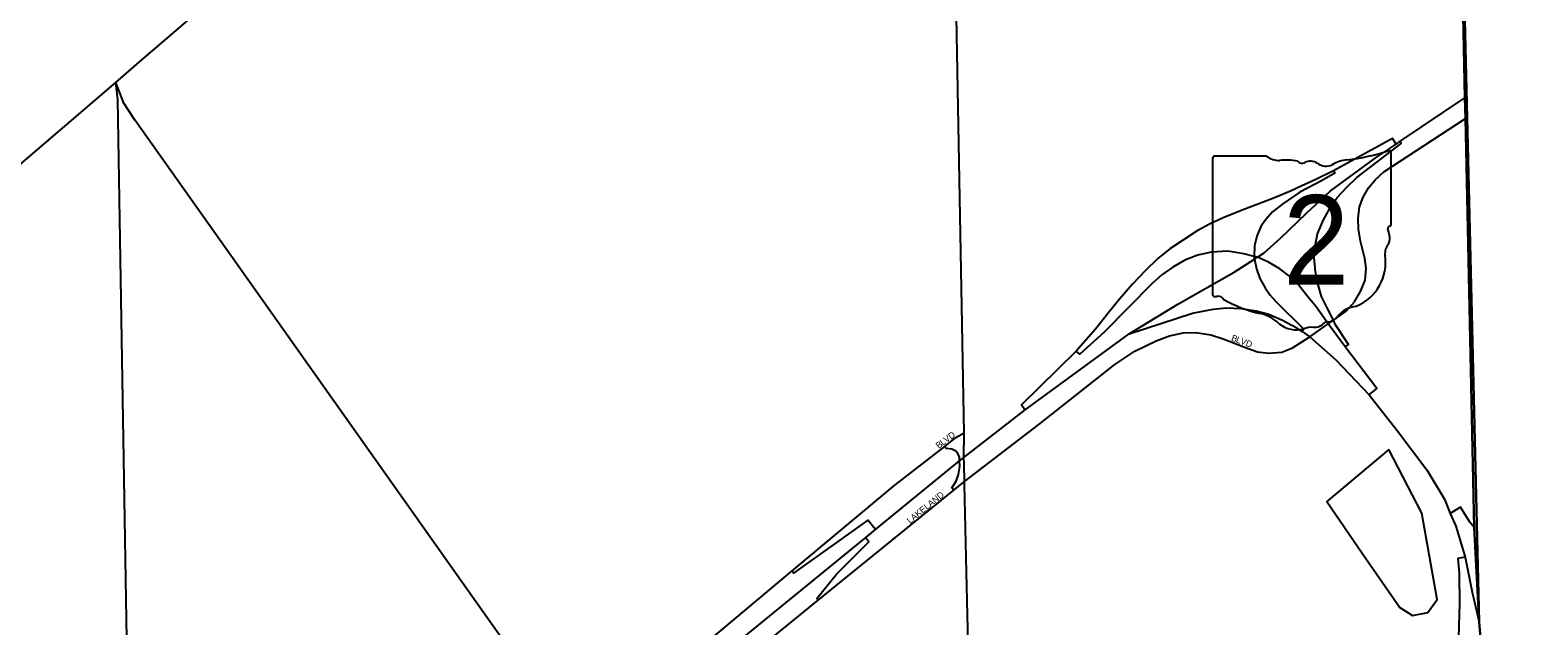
# Model space of a CAD drawing. Extents: x 2010165 to 2382125, y 1060529 to 1407316.
# Drawn here: x 2234114 to 2245862, y 1312247 to 1316886 of the extents above; entities that cross this region are included whole.
import ezdxf

# ---------------------------------------------------------------- set-up
doc = ezdxf.new("R2010")
doc.units = 0
for name, color, linetype in [('GM_X_Adjacent_County', 7, 'Continuous'), ('GM_X_City_Street', 7, 'Continuous'), ('GM_X_City_Street_Text', 7, 'Continuous'), ('GM_X_Corporation', 7, 'Continuous'), ('GM_X_County', 7, 'Continuous'), ('GM_X_Interchange_Ramps', 7, 'Continuous'), ('GM_X_Interstate_Route', 7, 'Continuous'), ('GM_X_Minor_Lake', 7, 'Continuous'), ('GM_X_State_Location', 7, 'Continuous'), ('GM_X_State_Route', 7, 'Continuous'), ('GM_X_State_Shield', 7, 'Continuous')]:
    doc.layers.add(name, color=color, linetype=linetype)

msp = doc.modelspace()

# ---------------------------------------------------------------- linework, layer by layer
at = {"layer": 'GM_X_Adjacent_County'}
msp.add_lwpolyline([(2253871, 1302246), (2248279, 1302210), (2246039, 1302195), (2245541, 1302192), (2245528, 1304087), (2245507, 1306573), (2245466, 1311124), (2245451, 1311744), (2245406, 1312275), (2245366, 1313013), (2245298, 1316197), (2245294, 1316360), (2245278, 1317130)], dxfattribs=at)
at = {"layer": 'GM_X_City_Street'}
for points in [[(2234909, 1308893), (2234870, 1311991), (2234797, 1316346), (2234781, 1316477)], [(2234838, 1316330), (2234781, 1316477)], [(2238395, 1311294), (2235647, 1315176), (2234931, 1316181), (2234839, 1316326), (2234838, 1316330)], [(2239820, 1312094), (2240255, 1312447), (2241311, 1313304), (2241395, 1313371), (2241975, 1313814), (2242567, 1314282), (2242723, 1314385), (2242887, 1314467), (2242992, 1314505), (2243098, 1314530), (2243198, 1314531), (2243315, 1314514), (2243411, 1314481), (2243606, 1314408), (2243679, 1314382), (2243763, 1314370), (2243868, 1314377), (2243951, 1314412), (2244085, 1314498), (2244229, 1314599), (2244269, 1314627), (2244370, 1314698), (2244433, 1314771), (2244484, 1314855), (2244516, 1314938), (2244524, 1315029), (2244514, 1315108), (2244481, 1315242), (2244466, 1315335), (2244463, 1315418), (2244473, 1315509), (2244500, 1315585), (2244542, 1315658), (2244597, 1315723), (2244661, 1315782), (2245298, 1316197)], [(2241391, 1313747), (2241308, 1313700), (2241239, 1313644), (2240849, 1313342), (2240048, 1312674), (2239503, 1312219), (2238476, 1311361), (2238395, 1311294), (2238315, 1311229), (2237753, 1310771), (2237032, 1310186), (2236735, 1309945), (2236518, 1309769), (2235520, 1308963), (2235213, 1308739), (2235026, 1308631), (2234914, 1308565), (2234865, 1308535)]]:
    msp.add_lwpolyline(points, dxfattribs=at)
at = {"layer": 'GM_X_Corporation'}
for points in [[(2253383, 1309636), (2251984, 1309571), (2251976, 1310172), (2249249, 1310209), (2249256, 1309054), (2247540, 1309008), (2247533, 1308848), (2245458, 1308807), (2245466, 1311124), (2245451, 1311744), (2245406, 1312275), (2245178, 1321773), (2246132, 1321791), (2248226, 1321814), (2253448, 1321874)], [(2245178, 1321773), (2245406, 1312275), (2245451, 1311744), (2245466, 1311124), (2245458, 1308807), (2245473, 1308109), (2243489, 1308053), (2243515, 1306895), (2242283, 1306903), (2241498, 1306888), (2241571, 1303589), (2239087, 1303545), (2239128, 1302428), (2238391, 1302405), (2238502, 1298389), (2234754, 1298378), (2234939, 1293048)]]:
    msp.add_lwpolyline(points, dxfattribs=at)
at = {"layer": 'GM_X_County'}
msp.add_lwpolyline([(2245278, 1317130), (2245294, 1316360), (2245298, 1316197), (2245366, 1313013), (2245406, 1312275), (2245451, 1311744), (2245466, 1311124), (2245507, 1306573), (2245528, 1304087), (2245541, 1302192), (2246039, 1302195), (2248279, 1302210), (2253871, 1302246)], dxfattribs=at)
at = {"layer": 'GM_X_Interchange_Ramps'}
for points in [[(2244758, 1315998), (2244729, 1316042), (2244269, 1315791), (2244132, 1315722), (2244018, 1315671), (2243936, 1315633), (2243796, 1315575), (2243557, 1315485), (2243409, 1315424), (2243305, 1315375), (2243207, 1315322), (2243100, 1315254), (2242994, 1315183), (2242900, 1315107), (2242803, 1315012), (2242704, 1314908), (2242603, 1314791), (2242514, 1314681), (2242416, 1314556), (2242265, 1314387), (2242118, 1314242), (2241838, 1313968), (2241868, 1313928)], [(2244362, 1314419), (2244386, 1314437), (2244286, 1314591), (2244269, 1314627), (2244226, 1314713), (2244176, 1314812), (2244147, 1314914), (2244129, 1315005), (2244120, 1315115), (2244126, 1315203), (2244146, 1315300), (2244193, 1315410), (2244243, 1315503), (2244298, 1315582), (2244375, 1315664), (2244452, 1315738), (2244798, 1316004), (2244788, 1316018)], [(2244269, 1315791), (2244280, 1315771), (2244176, 1315712), (2244008, 1315623), (2243875, 1315533), (2243794, 1315470), (2243743, 1315412), (2243703, 1315356), (2243672, 1315281), (2243655, 1315205), (2243652, 1315124), (2243652, 1315112), (2243654, 1315102), (2243669, 1315026), (2243697, 1314952), (2243737, 1314878), (2243776, 1314822), (2243820, 1314774), (2244039, 1314557), (2244027, 1314538)], [(2244548, 1314046), (2244607, 1314095), (2244362, 1314419), (2244287, 1314518), (2244229, 1314599), (2244135, 1314732), (2244059, 1314823), (2243996, 1314902), (2243927, 1314970), (2243852, 1315026), (2243764, 1315078), (2243678, 1315118), (2243652, 1315124), (2243570, 1315145), (2243446, 1315164), (2243318, 1315157), (2243212, 1315133), (2243116, 1315096), (2243018, 1315039), (2242932, 1314981), (2242856, 1314912), (2242483, 1314533), (2242293, 1314363), (2242265, 1314387)], [(2241311, 1313304), (2241297, 1313322), (2241329, 1313374), (2241349, 1313426), (2241357, 1313488), (2241356, 1313531), (2241355, 1313561), (2241343, 1313589), (2241326, 1313608), (2241296, 1313624), (2241251, 1313629), (2241239, 1313644)], [(2245366, 1313013), (2245333, 1313053), (2245285, 1313129), (2245260, 1313171), (2245180, 1313123)], [(2240702, 1312997), (2240641, 1313071), (2240062, 1312657), (2240048, 1312674)], [(2240255, 1312447), (2240245, 1312459), (2240397, 1312649), (2240649, 1312900), (2240623, 1312932)], [(2245296, 1312782), (2245240, 1312771), (2245249, 1312658), (2245253, 1312415), (2245247, 1312253), (2245245, 1312145), (2245251, 1312047), (2245261, 1311939), (2245278, 1311852), (2245298, 1311755), (2245327, 1311673), (2245343, 1311654)]]:
    msp.add_lwpolyline(points, dxfattribs=at)
at = {"layer": 'GM_X_Interstate_Route'}
for points in [[(2242679, 1314520), (2242679, 1314520), (2243170, 1314681), (2243332, 1314714), (2243436, 1314723), (2243548, 1314718), (2243667, 1314699), (2243766, 1314673), (2243873, 1314627), (2243983, 1314567), (2243985, 1314566)], [(2243985, 1314566), (2244027, 1314538), (2244085, 1314498), (2244289, 1314319), (2244548, 1314046), (2244765, 1313768), (2244998, 1313461), (2245134, 1313234), (2245180, 1313123), (2245222, 1313022), (2245296, 1312782), (2245350, 1312509), (2245406, 1312275)], [(2241390, 1313558), (2241868, 1313928), (2242679, 1314520)], [(2232924, 1307142), (2234220, 1307872), (2234786, 1308269), (2234817, 1308291), (2234860, 1308321), (2234917, 1308361), (2234987, 1308413), (2235511, 1308800), (2235909, 1309114), (2236104, 1309268), (2236747, 1309775), (2237510, 1310396), (2237574, 1310448), (2238417, 1311133), (2238478, 1311183), (2238522, 1311219), (2239158, 1311738), (2239253, 1311815), (2240623, 1312932), (2240702, 1312997), (2241356, 1313531), (2241390, 1313558)]]:
    msp.add_lwpolyline(points, dxfattribs=at)
at = {"layer": 'GM_X_Minor_Lake'}
for points in [[(2244702, 1313620), (2244218, 1313214), (2244494, 1312813)], [(2244494, 1312813), (2244786, 1312389), (2244885, 1312328), (2245005, 1312352), (2245078, 1312453), (2244958, 1313125), (2244702, 1313620)]]:
    msp.add_lwpolyline(points, dxfattribs=at)
at = {"layer": 'GM_X_State_Route'}
for points in [[(2241391, 1313507), (2241390, 1313558), (2241391, 1313747), (2241301, 1318685), (2241260, 1320563)], [(2233896, 1315721), (2234781, 1316477), (2234965, 1316640), (2235180, 1316822), (2235401, 1317014), (2235612, 1317192), (2235811, 1317362), (2235970, 1317500), (2236130, 1317631), (2236291, 1317777), (2236370, 1317843)], [(2244585, 1315881), (2244595, 1315888), (2244758, 1315998), (2244788, 1316018), (2245294, 1316360)], [(2242679, 1314520), (2243058, 1314752), (2243496, 1315000), (2243654, 1315102), (2243678, 1315118), (2243729, 1315151), (2243856, 1315265), (2244059, 1315460), (2244243, 1315631), (2244585, 1315881)], [(2241395, 1313349), (2241395, 1313371), (2241391, 1313507)], [(2241411, 1312664), (2241395, 1313349)], [(2241462, 1310453), (2241411, 1312664)]]:
    msp.add_lwpolyline(points, dxfattribs=at)
at = {"layer": 'GM_X_State_Shield'}
for p, q in [((2243328, 1315887), (2243328, 1314830)), ((2243749, 1315905), (2243342, 1315905)), ((2244720, 1315378), (2244720, 1315931)), ((2244720, 1315378), (2244720, 1315378))]:
    msp.add_line(p, q, dxfattribs=at)
for centre, radius, start, end in [((2243344, 1315889), 16.1, 98.1301, 188.1301), ((2243846, 1316027), 156, 231.6195, 271.1119), ((2243898, 1315312), 562, 80.4867, 94.9883), ((2244026, 1315894), 45.1, 219.7921, 297.1024), ((2244092, 1315772), 93.8, 54.4667, 119.1411), ((2244213, 1315940), 113, 233.8562, 294.8282), ((2244412, 1315582), 297, 97.3462, 120.7689), ((2244224, 1317345), 1476, 275.8445, 288.9065), ((2244705, 1315933), 15.5, 351.8621, 97.738), ((2244704, 1315376), 16.6, 289.6038, 7.7341), ((2244716, 1315338), 24, 107.944, 210.337), ((2244564, 1315268), 144, 340.033, 23.6496), ((2244776, 1315147), 105, 136.8065, 186.9296), ((2244307, 1315077), 369, 292.3089, 8.9858), ((2243344, 1314828), 16.3, 171.9584, 258.3066), ((2243346, 1314936), 124, 267.339, 280.6039), ((2243372, 1314769), 44.8, 29.7484, 93.2717), ((2243937, 1315718), 1066, 240.4129, 257.1985), ((2243619, 1314355), 334, 47.1842, 75.836), ((2244463, 1314533), 202, 94.4031, 142.5768), ((2243980, 1314764), 212, 230.7004, 286.2918), ((2244102, 1314398), 174, 85.6951, 111.2099), ((2244118, 1314685), 113, 268.777, 315.5493), ((2244220, 1314582), 31.8, 65.7517, 132.6484), ((2244206, 1314728), 119, 282.8732, 323.2771)]:
    msp.add_arc(centre, radius, start, end, dxfattribs=at)

# ---------------------------------------------------------------- texts
at = {"layer": 'GM_X_City_Street_Text'}
for s, rotation, p in [('B', 339.4752, (2243469, 1314470)), ('L', 339.4567, (2243506, 1314456)), ('V', 339.4834, (2243539, 1314444)), ('D', 340.0014, (2243581, 1314428)), ('V', 37.0928, (2241254, 1313669)), ('D', 35.5148, (2241289, 1313696)), ('B', 37.0933, (2241194, 1313624)), ('L', 37.0939, (2241226, 1313648)), ('LAKELAND', 39.1315, (2240970, 1313039))]:
    msp.add_text(s, height=50, rotation=rotation, dxfattribs=at).set_placement(p)
at = {"layer": 'GM_X_State_Location'}
for s in ['s', 'r']:
    msp.add_text(s, height=1, dxfattribs=at).set_placement((2244008, 1315288))
msp.add_text('2', height=1, rotation=0, dxfattribs=at).set_placement((2243858, 1315215))
at = {"layer": 'GM_X_State_Shield'}
msp.add_text('2', height=696, dxfattribs=at).set_placement((2243876, 1314905))

doc.saveas('drawing.dxf')
